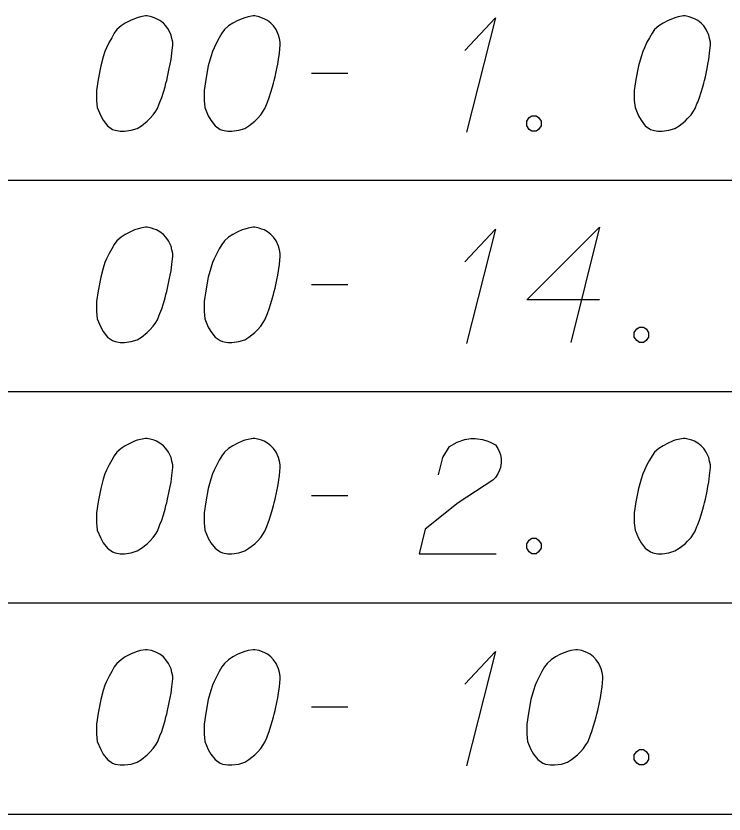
# Model space of a CAD drawing. Extents: x 2074207 to 2076812, y 516372 to 523312.
# Drawn here: x 2076397.04 to 2076426.54, y 516953.56 to 516986.81 of the extents above; entities that cross this region are included whole.
import ezdxf

# ---------------------------------------------------------------- set-up
doc = ezdxf.new("R2010")
doc.units = 0
for name, color, linetype in [('Prop DirtTable_ Soil Test Results - Outline (Major)', 7, 'Continuous'), ('Prop DirtTable_ Soil Test Results - Outline (Minor)', 7, 'Continuous'), ('Prop DirtTable_ Soil Test Results - Tx (Sample Data)', 7, 'Continuous')]:
    doc.layers.add(name, color=color, linetype=linetype)

msp = doc.modelspace()

# ---------------------------------------------------------------- linework, layer by layer
at = {"layer": 'Prop DirtTable_ Soil Test Results - Outline (Major)'}
msp.add_line((2076260.609, 516953.561), (2076811.903, 516953.561), dxfattribs=at)
at = {"layer": 'Prop DirtTable_ Soil Test Results - Outline (Minor)'}
for p, q in [((2076260.609, 516979.961), (2076811.903, 516979.961)), ((2076260.609, 516979.961), (2076811.903, 516979.961)), ((2076260.609, 516971.161), (2076811.903, 516971.161)), ((2076260.609, 516971.161), (2076811.903, 516971.161)), ((2076260.609, 516962.361), (2076811.903, 516962.361)), ((2076260.609, 516962.361), (2076811.903, 516962.361)), ((2076260.609, 516953.561), (2076811.903, 516953.561))]:
    msp.add_line(p, q, dxfattribs=at)
at = {"layer": 'Prop DirtTable_ Soil Test Results - Tx (Sample Data)'}
for points in [[(2076402.512, 516986.805), (2076402.442, 516986.805), (2076402.23, 516986.767), (2076402.089, 516986.73), (2076401.983, 516986.692), (2076401.807, 516986.616), (2076401.595, 516986.503), (2076401.419, 516986.389), (2076401.242, 516986.238), (2076401.136, 516986.087), (2076401.031, 516985.898), (2076400.925, 516985.709), (2076400.819, 516985.482), (2076400.748, 516985.331), (2076400.678, 516985.104), (2076400.572, 516984.726), (2076400.466, 516984.159), (2076400.396, 516983.706), (2076400.396, 516983.29), (2076400.431, 516982.988), (2076400.572, 516982.648), (2076400.678, 516982.459), (2076400.854, 516982.232), (2076401.066, 516982.081), (2076401.172, 516982.043), (2076401.383, 516982.005), (2076401.56, 516982.005), (2076401.842, 516982.043), (2076402.089, 516982.119), (2076402.265, 516982.232), (2076402.512, 516982.421), (2076402.618, 516982.534), (2076402.759, 516982.685), (2076402.865, 516982.837), (2076402.935, 516982.95), (2076403.006, 516983.139), (2076403.041, 516983.215), (2076403.112, 516983.404), (2076403.182, 516983.63), (2076403.253, 516983.857), (2076403.288, 516984.008), (2076403.323, 516984.122), (2076403.359, 516984.273), (2076403.429, 516984.613), (2076403.465, 516984.802), (2076403.5, 516984.991), (2076403.535, 516985.256), (2076403.57, 516985.596), (2076403.57, 516985.709), (2076403.535, 516985.86), (2076403.5, 516986.011), (2076403.394, 516986.238), (2076403.288, 516986.389), (2076403.182, 516986.503), (2076403.041, 516986.616), (2076402.9, 516986.692), (2076402.794, 516986.73), (2076402.689, 516986.767), (2076402.512, 516986.805)], [(2076406.992, 516986.805), (2076406.922, 516986.805), (2076406.71, 516986.767), (2076406.569, 516986.73), (2076406.463, 516986.692), (2076406.287, 516986.616), (2076406.075, 516986.503), (2076405.899, 516986.389), (2076405.722, 516986.238), (2076405.616, 516986.087), (2076405.511, 516985.898), (2076405.405, 516985.709), (2076405.299, 516985.482), (2076405.228, 516985.331), (2076405.158, 516985.104), (2076405.052, 516984.726), (2076404.946, 516984.159), (2076404.876, 516983.706), (2076404.876, 516983.29), (2076404.911, 516982.988), (2076405.052, 516982.648), (2076405.158, 516982.459), (2076405.334, 516982.232), (2076405.546, 516982.081), (2076405.652, 516982.043), (2076405.863, 516982.005), (2076406.04, 516982.005), (2076406.322, 516982.043), (2076406.569, 516982.119), (2076406.745, 516982.232), (2076406.992, 516982.421), (2076407.098, 516982.534), (2076407.239, 516982.685), (2076407.345, 516982.837), (2076407.415, 516982.95), (2076407.486, 516983.139), (2076407.521, 516983.215), (2076407.592, 516983.404), (2076407.662, 516983.63), (2076407.733, 516983.857), (2076407.768, 516984.008), (2076407.803, 516984.122), (2076407.839, 516984.273), (2076407.909, 516984.613), (2076407.945, 516984.802), (2076407.98, 516984.991), (2076408.015, 516985.256), (2076408.05, 516985.596), (2076408.05, 516985.709), (2076408.015, 516985.86), (2076407.98, 516986.011), (2076407.874, 516986.238), (2076407.768, 516986.389), (2076407.662, 516986.503), (2076407.521, 516986.616), (2076407.38, 516986.692), (2076407.274, 516986.73), (2076407.169, 516986.767), (2076406.992, 516986.805)], [(2076415.74, 516985.369), (2076417.01, 516986.73), (2076415.811, 516981.967)], [(2076424.912, 516986.805), (2076424.842, 516986.805), (2076424.63, 516986.767), (2076424.489, 516986.73), (2076424.383, 516986.692), (2076424.207, 516986.616), (2076423.995, 516986.503), (2076423.819, 516986.389), (2076423.642, 516986.238), (2076423.536, 516986.087), (2076423.431, 516985.898), (2076423.325, 516985.709), (2076423.219, 516985.482), (2076423.148, 516985.331), (2076423.078, 516985.104), (2076422.972, 516984.726), (2076422.866, 516984.159), (2076422.796, 516983.706), (2076422.796, 516983.29), (2076422.831, 516982.988), (2076422.972, 516982.648), (2076423.078, 516982.459), (2076423.254, 516982.232), (2076423.466, 516982.081), (2076423.572, 516982.043), (2076423.783, 516982.005), (2076423.96, 516982.005), (2076424.242, 516982.043), (2076424.489, 516982.119), (2076424.665, 516982.232), (2076424.912, 516982.421), (2076425.018, 516982.534), (2076425.159, 516982.685), (2076425.265, 516982.837), (2076425.335, 516982.95), (2076425.406, 516983.139), (2076425.441, 516983.215), (2076425.512, 516983.404), (2076425.582, 516983.63), (2076425.653, 516983.857), (2076425.688, 516984.008), (2076425.723, 516984.122), (2076425.759, 516984.273), (2076425.829, 516984.613), (2076425.865, 516984.802), (2076425.9, 516984.991), (2076425.935, 516985.256), (2076425.97, 516985.596), (2076425.97, 516985.709), (2076425.935, 516985.86), (2076425.9, 516986.011), (2076425.794, 516986.238), (2076425.688, 516986.389), (2076425.582, 516986.503), (2076425.441, 516986.616), (2076425.3, 516986.692), (2076425.194, 516986.73), (2076425.089, 516986.767), (2076424.912, 516986.805)], [(2076409.356, 516984.424), (2076410.872, 516984.424)], [(2076418.527, 516982.648), (2076418.704, 516982.648), (2076418.809, 516982.572), (2076418.915, 516982.421), (2076418.915, 516982.232), (2076418.809, 516982.081), (2076418.704, 516982.005), (2076418.527, 516982.005), (2076418.421, 516982.081), (2076418.316, 516982.232), (2076418.316, 516982.421), (2076418.421, 516982.572), (2076418.527, 516982.648)], [(2076402.512, 516978.005), (2076402.442, 516978.005), (2076402.23, 516977.967), (2076402.089, 516977.93), (2076401.983, 516977.892), (2076401.807, 516977.816), (2076401.595, 516977.703), (2076401.419, 516977.589), (2076401.242, 516977.438), (2076401.136, 516977.287), (2076401.031, 516977.098), (2076400.925, 516976.909), (2076400.819, 516976.682), (2076400.748, 516976.531), (2076400.678, 516976.304), (2076400.572, 516975.926), (2076400.466, 516975.359), (2076400.396, 516974.906), (2076400.396, 516974.49), (2076400.431, 516974.188), (2076400.572, 516973.848), (2076400.678, 516973.659), (2076400.854, 516973.432), (2076401.066, 516973.281), (2076401.172, 516973.243), (2076401.383, 516973.205), (2076401.56, 516973.205), (2076401.842, 516973.243), (2076402.089, 516973.319), (2076402.265, 516973.432), (2076402.512, 516973.621), (2076402.618, 516973.734), (2076402.759, 516973.885), (2076402.865, 516974.037), (2076402.935, 516974.15), (2076403.006, 516974.339), (2076403.041, 516974.415), (2076403.112, 516974.604), (2076403.182, 516974.83), (2076403.253, 516975.057), (2076403.288, 516975.208), (2076403.323, 516975.322), (2076403.359, 516975.473), (2076403.429, 516975.813), (2076403.465, 516976.002), (2076403.5, 516976.191), (2076403.535, 516976.456), (2076403.57, 516976.796), (2076403.57, 516976.909), (2076403.535, 516977.06), (2076403.5, 516977.211), (2076403.394, 516977.438), (2076403.288, 516977.589), (2076403.182, 516977.703), (2076403.041, 516977.816), (2076402.9, 516977.892), (2076402.794, 516977.93), (2076402.689, 516977.967), (2076402.512, 516978.005)], [(2076406.992, 516978.005), (2076406.922, 516978.005), (2076406.71, 516977.967), (2076406.569, 516977.93), (2076406.463, 516977.892), (2076406.287, 516977.816), (2076406.075, 516977.703), (2076405.899, 516977.589), (2076405.722, 516977.438), (2076405.616, 516977.287), (2076405.511, 516977.098), (2076405.405, 516976.909), (2076405.299, 516976.682), (2076405.228, 516976.531), (2076405.158, 516976.304), (2076405.052, 516975.926), (2076404.946, 516975.359), (2076404.876, 516974.906), (2076404.876, 516974.49), (2076404.911, 516974.188), (2076405.052, 516973.848), (2076405.158, 516973.659), (2076405.334, 516973.432), (2076405.546, 516973.281), (2076405.652, 516973.243), (2076405.863, 516973.205), (2076406.04, 516973.205), (2076406.322, 516973.243), (2076406.569, 516973.319), (2076406.745, 516973.432), (2076406.992, 516973.621), (2076407.098, 516973.734), (2076407.239, 516973.885), (2076407.345, 516974.037), (2076407.415, 516974.15), (2076407.486, 516974.339), (2076407.521, 516974.415), (2076407.592, 516974.604), (2076407.662, 516974.83), (2076407.733, 516975.057), (2076407.768, 516975.208), (2076407.803, 516975.322), (2076407.839, 516975.473), (2076407.909, 516975.813), (2076407.945, 516976.002), (2076407.98, 516976.191), (2076408.015, 516976.456), (2076408.05, 516976.796), (2076408.05, 516976.909), (2076408.015, 516977.06), (2076407.98, 516977.211), (2076407.874, 516977.438), (2076407.768, 516977.589), (2076407.662, 516977.703), (2076407.521, 516977.816), (2076407.38, 516977.892), (2076407.274, 516977.93), (2076407.169, 516977.967), (2076406.992, 516978.005)], [(2076415.74, 516976.569), (2076417.01, 516977.93), (2076415.811, 516973.167)], [(2076421.349, 516974.982), (2076418.316, 516974.982), (2076421.349, 516978.005), (2076420.15, 516973.205)], [(2076409.356, 516975.624), (2076410.872, 516975.624)], [(2076423.007, 516973.848), (2076423.184, 516973.848), (2076423.289, 516973.772), (2076423.395, 516973.621), (2076423.395, 516973.432), (2076423.289, 516973.281), (2076423.184, 516973.205), (2076423.007, 516973.205), (2076422.901, 516973.281), (2076422.796, 516973.432), (2076422.796, 516973.621), (2076422.901, 516973.772), (2076423.007, 516973.848)], [(2076402.512, 516969.205), (2076402.442, 516969.205), (2076402.23, 516969.167), (2076402.089, 516969.13), (2076401.983, 516969.092), (2076401.807, 516969.016), (2076401.595, 516968.903), (2076401.419, 516968.789), (2076401.242, 516968.638), (2076401.136, 516968.487), (2076401.031, 516968.298), (2076400.925, 516968.109), (2076400.819, 516967.882), (2076400.748, 516967.731), (2076400.678, 516967.504), (2076400.572, 516967.126), (2076400.466, 516966.559), (2076400.396, 516966.106), (2076400.396, 516965.69), (2076400.431, 516965.388), (2076400.572, 516965.048), (2076400.678, 516964.859), (2076400.854, 516964.632), (2076401.066, 516964.481), (2076401.172, 516964.443), (2076401.383, 516964.405), (2076401.56, 516964.405), (2076401.842, 516964.443), (2076402.089, 516964.519), (2076402.265, 516964.632), (2076402.512, 516964.821), (2076402.618, 516964.934), (2076402.759, 516965.085), (2076402.865, 516965.237), (2076402.935, 516965.35), (2076403.006, 516965.539), (2076403.041, 516965.615), (2076403.112, 516965.804), (2076403.182, 516966.03), (2076403.253, 516966.257), (2076403.288, 516966.408), (2076403.323, 516966.522), (2076403.359, 516966.673), (2076403.429, 516967.013), (2076403.465, 516967.202), (2076403.5, 516967.391), (2076403.535, 516967.656), (2076403.57, 516967.996), (2076403.57, 516968.109), (2076403.535, 516968.26), (2076403.5, 516968.411), (2076403.394, 516968.638), (2076403.288, 516968.789), (2076403.182, 516968.903), (2076403.041, 516969.016), (2076402.9, 516969.092), (2076402.794, 516969.13), (2076402.689, 516969.167), (2076402.512, 516969.205)], [(2076406.992, 516969.205), (2076406.922, 516969.205), (2076406.71, 516969.167), (2076406.569, 516969.13), (2076406.463, 516969.092), (2076406.287, 516969.016), (2076406.075, 516968.903), (2076405.899, 516968.789), (2076405.722, 516968.638), (2076405.616, 516968.487), (2076405.511, 516968.298), (2076405.405, 516968.109), (2076405.299, 516967.882), (2076405.228, 516967.731), (2076405.158, 516967.504), (2076405.052, 516967.126), (2076404.946, 516966.559), (2076404.876, 516966.106), (2076404.876, 516965.69), (2076404.911, 516965.388), (2076405.052, 516965.048), (2076405.158, 516964.859), (2076405.334, 516964.632), (2076405.546, 516964.481), (2076405.652, 516964.443), (2076405.863, 516964.405), (2076406.04, 516964.405), (2076406.322, 516964.443), (2076406.569, 516964.519), (2076406.745, 516964.632), (2076406.992, 516964.821), (2076407.098, 516964.934), (2076407.239, 516965.085), (2076407.345, 516965.237), (2076407.415, 516965.35), (2076407.486, 516965.539), (2076407.521, 516965.615), (2076407.592, 516965.804), (2076407.662, 516966.03), (2076407.733, 516966.257), (2076407.768, 516966.408), (2076407.803, 516966.522), (2076407.839, 516966.673), (2076407.909, 516967.013), (2076407.945, 516967.202), (2076407.98, 516967.391), (2076408.015, 516967.656), (2076408.05, 516967.996), (2076408.05, 516968.109), (2076408.015, 516968.26), (2076407.98, 516968.411), (2076407.874, 516968.638), (2076407.768, 516968.789), (2076407.662, 516968.903), (2076407.521, 516969.016), (2076407.38, 516969.092), (2076407.274, 516969.13), (2076407.169, 516969.167), (2076406.992, 516969.205)], [(2076414.647, 516967.693), (2076414.823, 516968.411), (2076415.106, 516968.865), (2076415.423, 516969.054), (2076415.74, 516969.167), (2076415.987, 516969.205), (2076416.164, 516969.205), (2076416.481, 516969.167), (2076416.693, 516969.092), (2076416.799, 516969.054), (2076417.01, 516968.941), (2076417.116, 516968.789), (2076417.187, 516968.638), (2076417.222, 516968.525), (2076417.257, 516968.374), (2076417.257, 516968.185), (2076417.222, 516967.996), (2076417.187, 516967.882), (2076417.116, 516967.731), (2076417.01, 516967.58), (2076416.905, 516967.467), (2076415.458, 516966.522), (2076414.083, 516965.426), (2076413.836, 516964.405), (2076417.046, 516964.405)], [(2076424.912, 516969.205), (2076424.842, 516969.205), (2076424.63, 516969.167), (2076424.489, 516969.13), (2076424.383, 516969.092), (2076424.207, 516969.016), (2076423.995, 516968.903), (2076423.819, 516968.789), (2076423.642, 516968.638), (2076423.536, 516968.487), (2076423.431, 516968.298), (2076423.325, 516968.109), (2076423.219, 516967.882), (2076423.148, 516967.731), (2076423.078, 516967.504), (2076422.972, 516967.126), (2076422.866, 516966.559), (2076422.796, 516966.106), (2076422.796, 516965.69), (2076422.831, 516965.388), (2076422.972, 516965.048), (2076423.078, 516964.859), (2076423.254, 516964.632), (2076423.466, 516964.481), (2076423.572, 516964.443), (2076423.783, 516964.405), (2076423.96, 516964.405), (2076424.242, 516964.443), (2076424.489, 516964.519), (2076424.665, 516964.632), (2076424.912, 516964.821), (2076425.018, 516964.934), (2076425.159, 516965.085), (2076425.265, 516965.237), (2076425.335, 516965.35), (2076425.406, 516965.539), (2076425.441, 516965.615), (2076425.512, 516965.804), (2076425.582, 516966.03), (2076425.653, 516966.257), (2076425.688, 516966.408), (2076425.723, 516966.522), (2076425.759, 516966.673), (2076425.829, 516967.013), (2076425.865, 516967.202), (2076425.9, 516967.391), (2076425.935, 516967.656), (2076425.97, 516967.996), (2076425.97, 516968.109), (2076425.935, 516968.26), (2076425.9, 516968.411), (2076425.794, 516968.638), (2076425.688, 516968.789), (2076425.582, 516968.903), (2076425.441, 516969.016), (2076425.3, 516969.092), (2076425.194, 516969.13), (2076425.089, 516969.167), (2076424.912, 516969.205)], [(2076409.356, 516966.824), (2076410.872, 516966.824)], [(2076418.527, 516965.048), (2076418.704, 516965.048), (2076418.809, 516964.972), (2076418.915, 516964.821), (2076418.915, 516964.632), (2076418.809, 516964.481), (2076418.704, 516964.405), (2076418.527, 516964.405), (2076418.421, 516964.481), (2076418.316, 516964.632), (2076418.316, 516964.821), (2076418.421, 516964.972), (2076418.527, 516965.048)], [(2076402.512, 516960.405), (2076402.442, 516960.405), (2076402.23, 516960.367), (2076402.089, 516960.33), (2076401.983, 516960.292), (2076401.807, 516960.216), (2076401.595, 516960.103), (2076401.419, 516959.989), (2076401.242, 516959.838), (2076401.136, 516959.687), (2076401.031, 516959.498), (2076400.925, 516959.309), (2076400.819, 516959.082), (2076400.748, 516958.931), (2076400.678, 516958.704), (2076400.572, 516958.326), (2076400.466, 516957.759), (2076400.396, 516957.306), (2076400.396, 516956.89), (2076400.431, 516956.588), (2076400.572, 516956.248), (2076400.678, 516956.059), (2076400.854, 516955.832), (2076401.066, 516955.681), (2076401.172, 516955.643), (2076401.383, 516955.605), (2076401.56, 516955.605), (2076401.842, 516955.643), (2076402.089, 516955.719), (2076402.265, 516955.832), (2076402.512, 516956.021), (2076402.618, 516956.134), (2076402.759, 516956.285), (2076402.865, 516956.437), (2076402.935, 516956.55), (2076403.006, 516956.739), (2076403.041, 516956.815), (2076403.112, 516957.004), (2076403.182, 516957.23), (2076403.253, 516957.457), (2076403.288, 516957.608), (2076403.323, 516957.722), (2076403.359, 516957.873), (2076403.429, 516958.213), (2076403.465, 516958.402), (2076403.5, 516958.591), (2076403.535, 516958.856), (2076403.57, 516959.196), (2076403.57, 516959.309), (2076403.535, 516959.46), (2076403.5, 516959.611), (2076403.394, 516959.838), (2076403.288, 516959.989), (2076403.182, 516960.103), (2076403.041, 516960.216), (2076402.9, 516960.292), (2076402.794, 516960.33), (2076402.689, 516960.367), (2076402.512, 516960.405)], [(2076406.992, 516960.405), (2076406.922, 516960.405), (2076406.71, 516960.367), (2076406.569, 516960.33), (2076406.463, 516960.292), (2076406.287, 516960.216), (2076406.075, 516960.103), (2076405.899, 516959.989), (2076405.722, 516959.838), (2076405.616, 516959.687), (2076405.511, 516959.498), (2076405.405, 516959.309), (2076405.299, 516959.082), (2076405.228, 516958.931), (2076405.158, 516958.704), (2076405.052, 516958.326), (2076404.946, 516957.759), (2076404.876, 516957.306), (2076404.876, 516956.89), (2076404.911, 516956.588), (2076405.052, 516956.248), (2076405.158, 516956.059), (2076405.334, 516955.832), (2076405.546, 516955.681), (2076405.652, 516955.643), (2076405.863, 516955.605), (2076406.04, 516955.605), (2076406.322, 516955.643), (2076406.569, 516955.719), (2076406.745, 516955.832), (2076406.992, 516956.021), (2076407.098, 516956.134), (2076407.239, 516956.285), (2076407.345, 516956.437), (2076407.415, 516956.55), (2076407.486, 516956.739), (2076407.521, 516956.815), (2076407.592, 516957.004), (2076407.662, 516957.23), (2076407.733, 516957.457), (2076407.768, 516957.608), (2076407.803, 516957.722), (2076407.839, 516957.873), (2076407.909, 516958.213), (2076407.945, 516958.402), (2076407.98, 516958.591), (2076408.015, 516958.856), (2076408.05, 516959.196), (2076408.05, 516959.309), (2076408.015, 516959.46), (2076407.98, 516959.611), (2076407.874, 516959.838), (2076407.768, 516959.989), (2076407.662, 516960.103), (2076407.521, 516960.216), (2076407.38, 516960.292), (2076407.274, 516960.33), (2076407.169, 516960.367), (2076406.992, 516960.405)], [(2076415.74, 516958.969), (2076417.01, 516960.33), (2076415.811, 516955.567)], [(2076420.432, 516960.405), (2076420.362, 516960.405), (2076420.15, 516960.367), (2076420.009, 516960.33), (2076419.903, 516960.292), (2076419.727, 516960.216), (2076419.515, 516960.103), (2076419.339, 516959.989), (2076419.162, 516959.838), (2076419.056, 516959.687), (2076418.951, 516959.498), (2076418.845, 516959.309), (2076418.739, 516959.082), (2076418.668, 516958.931), (2076418.598, 516958.704), (2076418.492, 516958.326), (2076418.386, 516957.759), (2076418.316, 516957.306), (2076418.316, 516956.89), (2076418.351, 516956.588), (2076418.492, 516956.248), (2076418.598, 516956.059), (2076418.774, 516955.832), (2076418.986, 516955.681), (2076419.092, 516955.643), (2076419.303, 516955.605), (2076419.48, 516955.605), (2076419.762, 516955.643), (2076420.009, 516955.719), (2076420.185, 516955.832), (2076420.432, 516956.021), (2076420.538, 516956.134), (2076420.679, 516956.285), (2076420.785, 516956.437), (2076420.855, 516956.55), (2076420.926, 516956.739), (2076420.961, 516956.815), (2076421.032, 516957.004), (2076421.102, 516957.23), (2076421.173, 516957.457), (2076421.208, 516957.608), (2076421.243, 516957.722), (2076421.279, 516957.873), (2076421.349, 516958.213), (2076421.385, 516958.402), (2076421.42, 516958.591), (2076421.455, 516958.856), (2076421.49, 516959.196), (2076421.49, 516959.309), (2076421.455, 516959.46), (2076421.42, 516959.611), (2076421.314, 516959.838), (2076421.208, 516959.989), (2076421.102, 516960.103), (2076420.961, 516960.216), (2076420.82, 516960.292), (2076420.714, 516960.33), (2076420.609, 516960.367), (2076420.432, 516960.405)], [(2076409.356, 516958.024), (2076410.872, 516958.024)], [(2076423.007, 516956.248), (2076423.184, 516956.248), (2076423.289, 516956.172), (2076423.395, 516956.021), (2076423.395, 516955.832), (2076423.289, 516955.681), (2076423.184, 516955.605), (2076423.007, 516955.605), (2076422.901, 516955.681), (2076422.796, 516955.832), (2076422.796, 516956.021), (2076422.901, 516956.172), (2076423.007, 516956.248)]]:
    msp.add_lwpolyline(points, dxfattribs=at)

doc.saveas('drawing.dxf')
